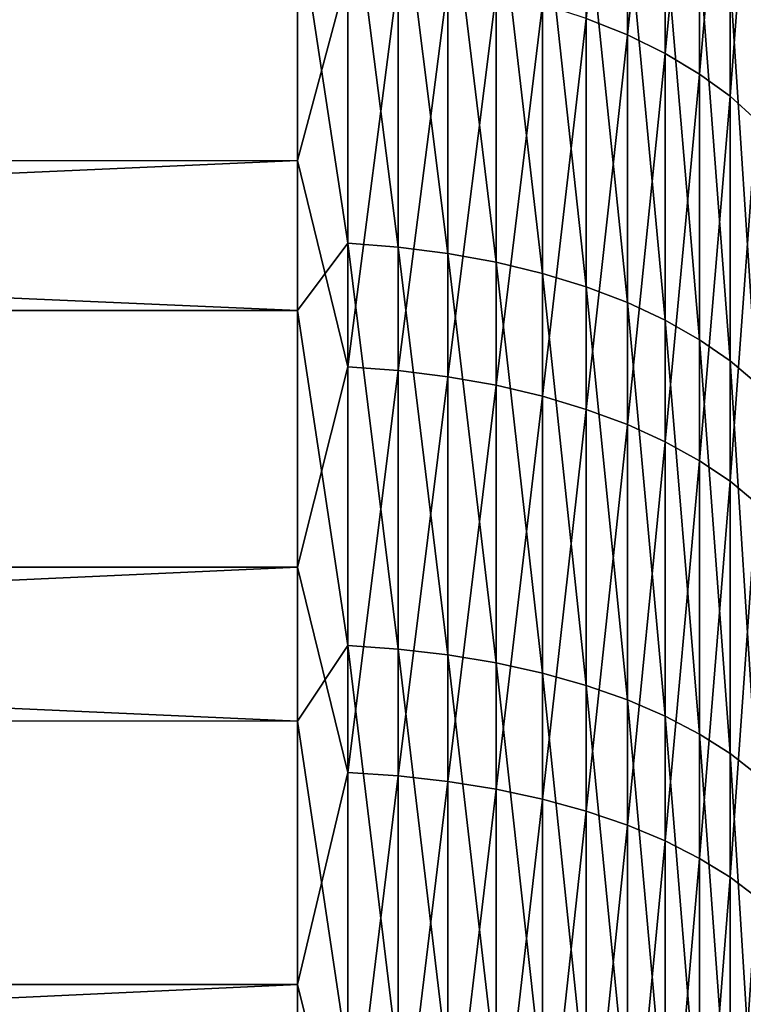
# Model space of a CAD drawing. Header units: metres. Extents: x -2 to 78, y -85 to 85.
# Tile 378 of 500: x 36.1 to 38.18, y 39.95 to 42.78. Entities that reach past the tile are written whole.
import ezdxf

# ---------------------------------------------------------------- set-up
doc = ezdxf.new("R2010")
doc.units = ezdxf.units.M
doc.layers.add('solid_20004802', color=7, linetype='CONTINUOUS')

msp = doc.modelspace()

# ---------------------------------------------------------------- linework, layer by layer
at = {"layer": 'solid_20004802'}
for points in [[(37.850677, 42.740715, 22.871592), (37.850677, 43.828506, 22.13271), (37.732254, 42.788212, 22.94529)], [(37.95993, 43.770988, 22.052286), (37.850677, 43.828506, 22.13271), (37.850677, 42.740715, 22.871592)], [(37.95993, 42.687153, 22.788483), (37.95993, 43.770988, 22.052286), (37.850677, 42.740715, 22.871592)], [(38.058956, 43.707516, 21.963531), (37.95993, 43.770988, 22.052286), (37.95993, 42.687153, 22.788483)], [(38.058956, 42.62804, 22.696766), (38.058956, 43.707516, 21.963531), (37.95993, 42.687153, 22.788483)], [(38.146793, 43.638695, 21.867302), (38.058956, 43.707516, 21.963531), (38.058956, 42.62804, 22.696766)], [(38.146793, 42.56395, 22.597324), (38.146793, 43.638695, 21.867302), (38.058956, 42.62804, 22.696766)], [(38.222603, 43.565197, 21.764526), (38.146793, 43.638695, 21.867302), (38.146793, 42.56395, 22.597324)], [(38.222603, 42.495502, 22.491117), (38.222603, 43.565197, 21.764526), (38.146793, 42.56395, 22.597324)], [(36.900002, 43.514374, 22.766352), (10.5, 43.514503, 22.766256), (10.5, 42.378448, 23.500265)], [(36.900002, 42.378593, 23.500183), (36.900002, 43.514374, 22.766352), (10.5, 42.378448, 23.500265)], [(37.044975, 42.920959, 23.151255), (36.900002, 43.514374, 22.766352), (36.900002, 42.378593, 23.500183)], [(37.044975, 43.265987, -22.925209), (37.044975, 42.140568, -23.63599), (36.900002, 43.096272, -23.045717)], [(37.190758, 42.129566, -23.617601), (37.044975, 42.140568, -23.63599), (37.044975, 43.265987, -22.925209)], [(37.190758, 43.254112, -22.907375), (37.190758, 42.129566, -23.617601), (37.044975, 43.265987, -22.925209)], [(37.333736, 42.111275, -23.587029), (37.190758, 42.129566, -23.617601), (37.190758, 43.254112, -22.907375)], [(37.333736, 43.234364, -22.87772), (37.333736, 42.111275, -23.587029), (37.190758, 43.254112, -22.907375)], [(37.472527, 42.085869, -23.544563), (37.333736, 42.111275, -23.587029), (37.333736, 43.234364, -22.87772)], [(37.472527, 43.206936, -22.836533), (37.472527, 42.085869, -23.544563), (37.333736, 43.234364, -22.87772)], [(37.605797, 42.053596, -23.490618), (37.472527, 42.085869, -23.544563), (37.472527, 43.206936, -22.836533)], [(37.605797, 43.172096, -22.784208), (37.605797, 42.053596, -23.490618), (37.472527, 43.206936, -22.836533)], [(37.732254, 42.014763, -23.425711), (37.605797, 42.053596, -23.490618), (37.605797, 43.172096, -22.784208)], [(37.732254, 43.130173, -22.721254), (37.732254, 42.014763, -23.425711), (37.605797, 43.172096, -22.784208)], [(37.850677, 41.969749, -23.350471), (37.732254, 42.014763, -23.425711), (37.732254, 43.130173, -22.721254)], [(37.850677, 43.081577, -22.648277), (37.850677, 41.969749, -23.350471), (37.732254, 43.130173, -22.721254)], [(36.900002, 43.096272, -23.045717), (36.900002, 41.947289, -23.758696), (10.5, 43.096134, -23.045794)], [(36.900002, 41.947289, -23.758696), (10.5, 41.947361, -23.758635), (10.5, 43.096134, -23.045794)], [(37.044975, 42.140568, -23.63599), (36.900002, 41.947289, -23.758696), (36.900002, 43.096272, -23.045717)], [(37.95993, 41.918987, -23.265621), (37.850677, 41.969749, -23.350471), (37.850677, 43.081577, -22.648277)], [(37.95993, 43.026775, -22.565979), (37.95993, 41.918987, -23.265621), (37.850677, 43.081577, -22.648277)], [(38.058956, 41.862968, -23.171984), (37.95993, 41.918987, -23.265621), (37.95993, 43.026775, -22.565979)], [(38.058956, 42.966297, -22.475157), (38.058956, 41.862968, -23.171984), (37.95993, 43.026775, -22.565979)], [(38.146793, 41.802231, -23.070461), (38.058956, 41.862968, -23.171984), (38.058956, 42.966297, -22.475157)], [(38.146793, 42.900723, -22.376688), (38.146793, 41.802231, -23.070461), (38.058956, 42.966297, -22.475157)], [(37.044975, 41.785019, 23.845102), (37.044975, 42.920959, 23.151255), (36.900002, 42.378593, 23.500183)], [(37.190758, 42.909351, 23.133244), (37.044975, 42.920959, 23.151255), (37.044975, 41.785019, 23.845102)], [(37.190758, 41.774296, 23.826551), (37.190758, 42.909351, 23.133244), (37.044975, 41.785019, 23.845102)], [(37.333736, 42.890049, 23.103298), (37.190758, 42.909351, 23.133244), (37.190758, 41.774296, 23.826551)], [(37.333736, 41.756462, 23.795706), (37.333736, 42.890049, 23.103298), (37.190758, 41.774296, 23.826551)], [(37.472527, 42.863243, 23.061703), (37.333736, 42.890049, 23.103298), (37.333736, 41.756462, 23.795706)], [(38.222603, 41.737362, -22.96203), (38.146793, 41.802231, -23.070461), (38.146793, 42.900723, -22.376688)], [(38.222603, 42.830692, -22.271519), (38.222603, 41.737362, -22.96203), (38.146793, 42.900723, -22.376688)], [(37.472527, 41.731697, 23.752867), (37.472527, 42.863243, 23.061703), (37.333736, 41.756462, 23.795706)], [(37.605797, 42.829189, 23.008863), (37.472527, 42.863243, 23.061703), (37.472527, 41.731697, 23.752867)], [(37.605797, 41.700233, 23.698442), (37.605797, 42.829189, 23.008863), (37.472527, 41.731697, 23.752867)], [(37.732254, 42.788212, 22.94529), (37.605797, 42.829189, 23.008863), (37.605797, 41.700233, 23.698442)], [(37.732254, 41.66238, 23.632963), (37.732254, 42.788212, 22.94529), (37.605797, 41.700233, 23.698442)], [(37.850677, 42.740715, 22.871592), (37.732254, 42.788212, 22.94529), (37.732254, 41.66238, 23.632963)], [(37.850677, 41.6185, 23.557056), (37.850677, 42.740715, 22.871592), (37.732254, 41.66238, 23.632963)], [(37.95993, 42.687153, 22.788483), (37.850677, 42.740715, 22.871592), (37.850677, 41.6185, 23.557056)], [(37.95993, 41.569012, 23.471457), (37.95993, 42.687153, 22.788483), (37.850677, 41.6185, 23.557056)], [(38.058956, 42.62804, 22.696766), (37.95993, 42.687153, 22.788483), (37.95993, 41.569012, 23.471457)], [(38.058956, 41.5144, 23.376991), (38.058956, 42.62804, 22.696766), (37.95993, 41.569012, 23.471457)], [(38.146793, 42.56395, 22.597324), (38.058956, 42.62804, 22.696766), (38.058956, 41.5144, 23.376991)], [(38.146793, 41.455189, 23.274569), (38.146793, 42.56395, 22.597324), (38.058956, 41.5144, 23.376991)], [(38.222603, 42.495502, 22.491117), (38.146793, 42.56395, 22.597324), (38.146793, 41.455189, 23.274569)], [(38.222603, 41.391953, 23.16518), (38.222603, 42.495502, 22.491117), (38.146793, 41.455189, 23.274569)], [(36.900002, 42.378593, 23.500183), (10.5, 42.378448, 23.500265), (10.5, 41.208164, 24.177383)], [(36.900002, 41.208172, 24.177399), (36.900002, 42.378593, 23.500183), (10.5, 41.208164, 24.177383)], [(37.044975, 41.785019, 23.845102), (36.900002, 42.378593, 23.500183), (36.900002, 41.208172, 24.177399)], [(37.044975, 42.140568, -23.63599), (37.044975, 40.982117, -24.291567), (36.900002, 41.947289, -23.758696)], [(37.190758, 40.972019, -24.272669), (37.044975, 40.982117, -24.291567), (37.044975, 42.140568, -23.63599)], [(37.190758, 42.129566, -23.617601), (37.190758, 40.972019, -24.272669), (37.044975, 42.140568, -23.63599)], [(37.333736, 40.955227, -24.241247), (37.190758, 40.972019, -24.272669), (37.190758, 42.129566, -23.617601)], [(37.333736, 42.111275, -23.587029), (37.333736, 40.955227, -24.241247), (37.190758, 42.129566, -23.617601)], [(37.472527, 40.931904, -24.197605), (37.333736, 40.955227, -24.241247), (37.333736, 42.111275, -23.587029)], [(37.472527, 42.085869, -23.544563), (37.472527, 40.931904, -24.197605), (37.333736, 42.111275, -23.587029)], [(37.605797, 40.902271, -24.142162), (37.472527, 40.931904, -24.197605), (37.472527, 42.085869, -23.544563)], [(37.605797, 42.053596, -23.490618), (37.605797, 40.902271, -24.142162), (37.472527, 42.085869, -23.544563)], [(37.732254, 40.866623, -24.075457), (37.605797, 40.902271, -24.142162), (37.605797, 42.053596, -23.490618)], [(37.732254, 42.014763, -23.425711), (37.732254, 40.866623, -24.075457), (37.605797, 42.053596, -23.490618)], [(37.850677, 40.825298, -23.998129), (37.732254, 40.866623, -24.075457), (37.732254, 42.014763, -23.425711)], [(37.850677, 41.969749, -23.350471), (37.850677, 40.825298, -23.998129), (37.732254, 42.014763, -23.425711)], [(37.95993, 40.778694, -23.910927), (37.850677, 40.825298, -23.998129), (37.850677, 41.969749, -23.350471)], [(37.95993, 41.918987, -23.265621), (37.95993, 40.778694, -23.910927), (37.850677, 41.969749, -23.350471)], [(36.900002, 40.764706, -24.414438), (10.5, 40.764786, -24.414394), (10.5, 41.947361, -23.758635)], [(36.900002, 41.947289, -23.758696), (36.900002, 40.764706, -24.414438), (10.5, 41.947361, -23.758635)], [(37.044975, 40.982117, -24.291567), (36.900002, 40.764706, -24.414438), (36.900002, 41.947289, -23.758696)], [(38.058956, 40.727261, -23.814692), (37.95993, 40.778694, -23.910927), (37.95993, 41.918987, -23.265621)], [(38.058956, 41.862968, -23.171984), (38.058956, 40.727261, -23.814692), (37.95993, 41.918987, -23.265621)], [(38.146793, 40.671501, -23.710352), (38.058956, 40.727261, -23.814692), (38.058956, 41.862968, -23.171984)], [(38.146793, 41.802231, -23.070461), (38.146793, 40.671501, -23.710352), (38.058956, 41.862968, -23.171984)], [(38.222603, 40.611946, -23.598915), (38.146793, 40.671501, -23.710352), (38.146793, 41.802231, -23.070461)], [(38.222603, 41.737362, -22.96203), (38.222603, 40.611946, -23.598915), (38.146793, 41.802231, -23.070461)], [(37.044975, 40.616882, 24.483257), (37.044975, 41.785019, 23.845102), (36.900002, 41.208172, 24.177399)], [(37.190758, 41.774296, 23.826551), (37.044975, 41.785019, 23.845102), (37.044975, 40.616882, 24.483257)], [(37.190758, 40.607067, 24.464211), (37.190758, 41.774296, 23.826551), (37.044975, 40.616882, 24.483257)], [(37.333736, 41.756462, 23.795706), (37.190758, 41.774296, 23.826551), (37.190758, 40.607067, 24.464211)], [(37.333736, 40.590748, 24.432539), (37.333736, 41.756462, 23.795706), (37.190758, 40.607067, 24.464211)], [(37.472527, 41.731697, 23.752867), (37.333736, 41.756462, 23.795706), (37.333736, 40.590748, 24.432539)], [(37.472527, 40.568081, 24.388554), (37.472527, 41.731697, 23.752867), (37.333736, 40.590748, 24.432539)], [(37.605797, 41.700233, 23.698442), (37.472527, 41.731697, 23.752867), (37.472527, 40.568081, 24.388554)], [(37.605797, 40.539284, 24.332674), (37.605797, 41.700233, 23.698442), (37.472527, 40.568081, 24.388554)], [(37.732254, 41.66238, 23.632963), (37.605797, 41.700233, 23.698442), (37.605797, 40.539284, 24.332674)], [(37.732254, 40.504639, 24.26544), (37.732254, 41.66238, 23.632963), (37.605797, 40.539284, 24.332674)], [(37.850677, 41.6185, 23.557056), (37.732254, 41.66238, 23.632963), (37.732254, 40.504639, 24.26544)], [(37.850677, 40.464474, 24.187502), (37.850677, 41.6185, 23.557056), (37.732254, 40.504639, 24.26544)], [(37.95993, 41.569012, 23.471457), (37.850677, 41.6185, 23.557056), (37.850677, 40.464474, 24.187502)], [(37.95993, 40.419182, 24.099613), (37.95993, 41.569012, 23.471457), (37.850677, 40.464474, 24.187502)], [(38.058956, 41.5144, 23.376991), (37.95993, 41.569012, 23.471457), (37.95993, 40.419182, 24.099613)], [(38.058956, 40.369198, 24.002619), (38.058956, 41.5144, 23.376991), (37.95993, 40.419182, 24.099613)], [(38.146793, 41.455189, 23.274569), (38.058956, 41.5144, 23.376991), (38.058956, 40.369198, 24.002619)], [(38.146793, 40.315006, 23.897455), (38.146793, 41.455189, 23.274569), (38.058956, 40.369198, 24.002619)], [(38.222603, 41.391953, 23.16518), (38.146793, 41.455189, 23.274569), (38.146793, 40.315006, 23.897455)], [(38.222603, 40.257126, 23.785139), (38.222603, 41.391953, 23.16518), (38.146793, 40.315006, 23.897455)], [(36.900002, 41.208172, 24.177399), (10.5, 41.208164, 24.177383), (10.5, 40.006084, 24.796293)], [(36.900002, 40.005936, 24.796371), (36.900002, 41.208172, 24.177399), (10.5, 40.006084, 24.796293)], [(37.044975, 40.616882, 24.483257), (36.900002, 41.208172, 24.177399), (36.900002, 40.005936, 24.796371)], [(37.044975, 40.982117, -24.291567), (37.044975, 39.79335, -24.890409), (36.900002, 40.764706, -24.414438)], [(37.190758, 39.784176, -24.871046), (37.044975, 39.79335, -24.890409), (37.044975, 40.982117, -24.291567)], [(37.190758, 40.972019, -24.272669), (37.190758, 39.784176, -24.871046), (37.044975, 40.982117, -24.291567)], [(37.333736, 39.768921, -24.83885), (37.190758, 39.784176, -24.871046), (37.190758, 40.972019, -24.272669)], [(37.333736, 40.955227, -24.241247), (37.333736, 39.768921, -24.83885), (37.190758, 40.972019, -24.272669)], [(37.472527, 39.747734, -24.79413), (37.333736, 39.768921, -24.83885), (37.333736, 40.955227, -24.241247)], [(37.472527, 40.931904, -24.197605), (37.472527, 39.747734, -24.79413), (37.333736, 40.955227, -24.241247)], [(37.605797, 39.720818, -24.737322), (37.472527, 39.747734, -24.79413), (37.472527, 40.931904, -24.197605)], [(37.605797, 40.902271, -24.142162), (37.605797, 39.720818, -24.737322), (37.472527, 40.931904, -24.197605)], [(37.732254, 39.688431, -24.668972), (37.605797, 39.720818, -24.737322), (37.605797, 40.902271, -24.142162)], [(37.732254, 40.866623, -24.075457), (37.732254, 39.688431, -24.668972), (37.605797, 40.902271, -24.142162)], [(37.850677, 39.65089, -24.589737), (37.732254, 39.688431, -24.668972), (37.732254, 40.866623, -24.075457)], [(37.850677, 40.825298, -23.998129), (37.850677, 39.65089, -24.589737), (37.732254, 40.866623, -24.075457)], [(37.95993, 39.608555, -24.500385), (37.850677, 39.65089, -24.589737), (37.850677, 40.825298, -23.998129)], [(37.95993, 40.778694, -23.910927), (37.95993, 39.608555, -24.500385), (37.850677, 40.825298, -23.998129)], [(38.058956, 39.561832, -24.401779), (37.95993, 39.608555, -24.500385), (37.95993, 40.778694, -23.910927)], [(38.058956, 40.727261, -23.814692), (38.058956, 39.561832, -24.401779), (37.95993, 40.778694, -23.910927)], [(36.900002, 39.551369, -25.011364), (10.5, 39.551216, -25.011423), (10.5, 40.764786, -24.414394)], [(36.900002, 40.764706, -24.414438), (36.900002, 39.551369, -25.011364), (10.5, 40.764786, -24.414394)], [(37.044975, 39.79335, -24.890409), (36.900002, 39.551369, -25.011364), (36.900002, 40.764706, -24.414438)], [(38.146793, 39.511177, -24.294867), (38.058956, 39.561832, -24.401779), (38.058956, 40.727261, -23.814692)], [(38.146793, 40.671501, -23.710352), (38.146793, 39.511177, -24.294867), (38.058956, 40.727261, -23.814692)], [(38.222603, 39.457073, -24.180683), (38.146793, 39.511177, -24.294867), (38.146793, 40.671501, -23.710352)], [(38.222603, 40.611946, -23.598915), (38.222603, 39.457073, -24.180683), (38.146793, 40.671501, -23.710352)], [(37.044975, 39.419281, 25.06423), (37.044975, 40.616882, 24.483257), (36.900002, 40.005936, 24.796371)], [(37.190758, 40.607067, 24.464211), (37.044975, 40.616882, 24.483257), (37.044975, 39.419281, 25.06423)], [(37.190758, 39.410397, 25.044731), (37.190758, 40.607067, 24.464211), (37.044975, 39.419281, 25.06423)], [(37.333736, 40.590748, 24.432539), (37.190758, 40.607067, 24.464211), (37.190758, 39.410397, 25.044731)], [(37.333736, 39.395626, 25.01231), (37.333736, 40.590748, 24.432539), (37.190758, 39.410397, 25.044731)], [(37.472527, 40.568081, 24.388554), (37.333736, 40.590748, 24.432539), (37.333736, 39.395626, 25.01231)], [(37.472527, 39.375111, 24.967279), (37.472527, 40.568081, 24.388554), (37.333736, 39.395626, 25.01231)], [(37.605797, 40.539284, 24.332674), (37.472527, 40.568081, 24.388554), (37.472527, 39.375111, 24.967279)], [(37.605797, 39.349049, 24.910074), (37.605797, 40.539284, 24.332674), (37.472527, 39.375111, 24.967279)], [(37.732254, 40.504639, 24.26544), (37.605797, 40.539284, 24.332674), (37.605797, 39.349049, 24.910074)], [(37.732254, 39.317688, 24.841246), (37.732254, 40.504639, 24.26544), (37.605797, 39.349049, 24.910074)], [(37.850677, 40.464474, 24.187502), (37.732254, 40.504639, 24.26544), (37.732254, 39.317688, 24.841246)], [(37.850677, 39.281338, 24.761457), (37.850677, 40.464474, 24.187502), (37.732254, 39.317688, 24.841246)], [(37.95993, 40.419182, 24.099613), (37.850677, 40.464474, 24.187502), (37.850677, 39.281338, 24.761457)], [(37.95993, 39.240345, 24.671482), (37.95993, 40.419182, 24.099613), (37.850677, 39.281338, 24.761457)], [(38.058956, 40.369198, 24.002619), (37.95993, 40.419182, 24.099613), (37.95993, 39.240345, 24.671482)], [(38.058956, 39.195107, 24.572186), (38.058956, 40.369198, 24.002619), (37.95993, 39.240345, 24.671482)], [(38.146793, 40.315006, 23.897455), (38.058956, 40.369198, 24.002619), (38.058956, 39.195107, 24.572186)], [(38.146793, 39.146057, 24.464527), (38.146793, 40.315006, 23.897455), (38.058956, 39.195107, 24.572186)], [(38.222603, 40.257126, 23.785139), (38.146793, 40.315006, 23.897455), (38.146793, 39.146057, 24.464527)], [(38.222603, 39.09367, 24.349546), (38.222603, 40.257126, 23.785139), (38.146793, 39.146057, 24.464527)], [(36.900002, 40.005936, 24.796371), (10.5, 40.006084, 24.796293), (10.5, 38.77462, 25.355665)], [(36.900002, 38.774773, 25.355606), (36.900002, 40.005936, 24.796371), (10.5, 38.77462, 25.355665)], [(37.044975, 39.419281, 25.06423), (36.900002, 40.005936, 24.796371), (36.900002, 38.774773, 25.355606)]]:
    msp.add_3dface(points, dxfattribs=at)

doc.saveas('drawing.dxf')
